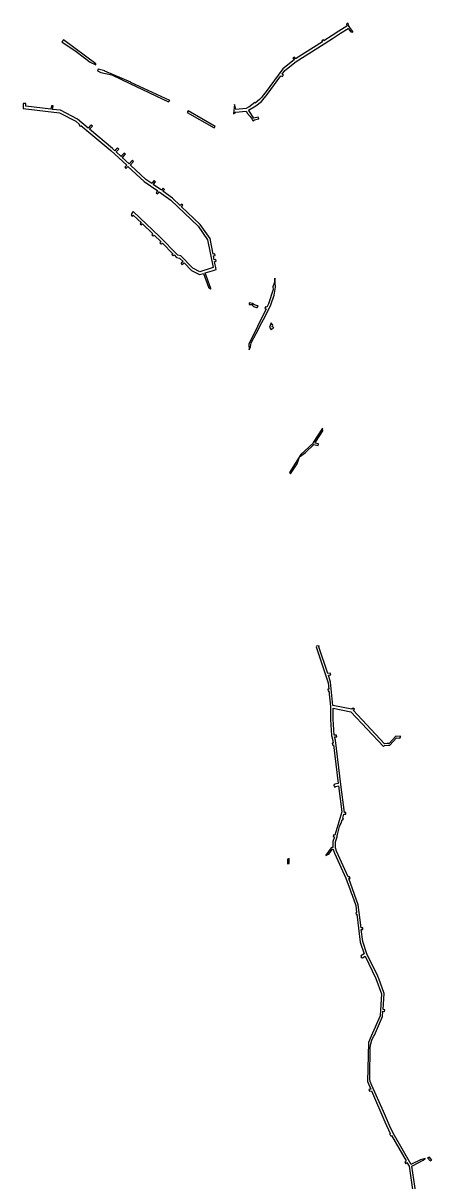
# Model space of a CAD drawing. Extents: x -554500 to -548272, y -1079733 to -1073730.
# Drawn here: x -554225 to -553750, y -1075074 to -1073730 of the extents above; entities that cross this region are included whole.
import ezdxf

# ---------------------------------------------------------------- set-up
doc = ezdxf.new("R2010")
doc.units = 0
doc.layers.add('Věcná břemena k části', color=7, linetype='Continuous')

msp = doc.modelspace()

# ---------------------------------------------------------------- linework, layer by layer
at = {"layer": 'Věcná břemena k části'}
for points in [[(-553845.66, -1073735.21), (-553847.03, -1073733.03), (-553847.53, -1073730.25), (-553849.36, -1073731.33), (-553848.93, -1073733.72), (-553858.44, -1073739.72), (-553866.13, -1073744.57), (-553875.64, -1073750.79), (-553876.09, -1073749.53), (-553877.84, -1073750.6), (-553877.37, -1073751.91), (-553908.5, -1073771.86), (-553909.91, -1073769.59), (-553911.59, -1073770.68), (-553910.15, -1073773.01), (-553923.19, -1073783.21), (-553943.66, -1073811.13), (-553946.01, -1073813.97), (-553947.67, -1073816.29), (-553948.36, -1073816.82), (-553950.22, -1073819.06), (-553955.45, -1073823.03), (-553955.87, -1073822.54), (-553962.63, -1073827.7), (-553963.1, -1073827.71), (-553965.64, -1073829.22), (-553977.7, -1073830.51), (-553979.43, -1073824.88), (-553980.49, -1073835.65), (-553978.12, -1073833.57), (-553965.91, -1073832.27), (-553965.76, -1073832.51), (-553964.11, -1073835.08), (-553960.99, -1073838.73), (-553958.89, -1073841.85), (-553958.15, -1073843.47), (-553958.06, -1073843.66), (-553956.07, -1073842.39), (-553951.43, -1073841.46), (-553951.09, -1073841.38), (-553951.95, -1073839.53), (-553957.06, -1073840.56), (-553962.7, -1073831.72), (-553963.05, -1073831.18), (-553954.6, -1073826.14), (-553948.12, -1073821.24), (-553941.3, -1073812.97), (-553925.47, -1073791.39), (-553924.32, -1073791.63), (-553923.65, -1073792.05), (-553922.94, -1073790.65), (-553922.66, -1073790.32), (-553923.56, -1073789.75), (-553924.17, -1073789.62), (-553921.01, -1073785.31), (-553907.69, -1073774.89), (-553875.18, -1073754.08), (-553864.55, -1073747.13), (-553856.31, -1073741.98), (-553847.54, -1073736.5), (-553844.27, -1073740.3), (-553841.98, -1073740.55), (-553842.06, -1073739.8)], [(-554140.06, -1073778.66), (-554140.36, -1073777.38), (-554177.79, -1073749.66), (-554179.75, -1073751.8), (-554178.67, -1073752.54), (-554162.98, -1073763.26), (-554146.87, -1073775.49)], [(-554129.86, -1073786.03), (-554129.61, -1073785.56), (-554137.37, -1073783.76), (-554138.22, -1073785.56), (-554138.31, -1073785.74), (-554134.25, -1073787.46), (-554121.6, -1073790.32), (-554100.74, -1073800.37), (-554055.82, -1073821.76), (-554054.51, -1073820.2), (-554099.8, -1073799.27), (-554099.43, -1073798.83)], [(-554034.33, -1073833.91), (-554002.84, -1073851.64), (-554001.87, -1073850.28), (-554015.61, -1073842), (-554033.18, -1073832.18)], [(-553962.57, -1074103.05), (-553962.42, -1074109.72), (-553960.64, -1074106.01), (-553960.02, -1074101.57), (-553954.24, -1074090.75), (-553947.44, -1074077.65), (-553943.66, -1074070.8), (-553937.06, -1074057.12), (-553933.38, -1074045.93), (-553931.64, -1074036.7), (-553932.49, -1074026.28), (-553933, -1074031.13), (-553934.68, -1074036.38), (-553934.42, -1074039.5), (-553939.84, -1074056), (-553941.75, -1074059.95), (-553943.3, -1074059.74), (-553944.19, -1074061.65), (-553942.66, -1074061.85)], [(-553951.97, -1074058.58), (-553952.67, -1074058.49), (-553956.29, -1074057.4), (-553958.28, -1074055.55), (-553962.45, -1074054.99), (-553962.46, -1074057), (-553958.46, -1074057.03), (-553958.47, -1074058.1), (-553957.31, -1074059.18), (-553953.67, -1074060.27), (-553952.95, -1074060.34)], [(-553938.92, -1074083.04), (-553936.67, -1074086.38), (-553935.57, -1074085.29), (-553935.73, -1074084.81), (-553935.27, -1074084.98), (-553933.7, -1074083.42), (-553935.5, -1074082.75), (-553934.75, -1074081.07), (-553936.75, -1074078.2)], [(-553887.89, -1074217.27), (-553888.22, -1074217.79), (-553902.28, -1074231.11), (-553915.7, -1074252.04), (-553914.28, -1074253.54), (-553906.78, -1074241.85), (-553903.75, -1074233.91), (-553896.89, -1074228.77), (-553887.14, -1074219.53), (-553882.17, -1074220.72), (-553881.71, -1074218.78), (-553885.85, -1074217.79), (-553885.29, -1074216.91), (-553876.92, -1074203.6), (-553877.23, -1074200.32)], [(-553915.94, -1074701.86), (-553915.73, -1074700.08), (-553917.83, -1074700.79), (-553917.94, -1074701.76), (-553917.8, -1074706.21), (-553916.03, -1074705.74), (-553915.82, -1074705.68)], [(-553753.2, -1075046.95), (-553755.29, -1075047.55), (-553752.43, -1075051.04), (-553750.38, -1075050.38)]]:
    msp.add_lwpolyline(points, close=True, dxfattribs=at)
for points in [[(-554062.35, -1073925.37), (-554060.41, -1073923.24), (-554062.01, -1073921.95), (-554064, -1073924.11), (-554064.16, -1073924.29), (-554073.75, -1073917.54), (-554073.31, -1073917.01), (-554071.11, -1073914.36), (-554072.59, -1073913.03), (-554074.89, -1073915.8), (-554075.38, -1073916.39), (-554082.11, -1073911.64), (-554100.13, -1073895.04), (-554100.01, -1073894.9), (-554096.8, -1073891.21), (-554096.35, -1073890.71), (-554097.78, -1073889.31), (-554098.26, -1073889.83), (-554101.47, -1073893.54), (-554101.59, -1073893.68), (-554109.5, -1073886.39), (-554108.7, -1073885.58), (-554106.42, -1073883.25), (-554105.84, -1073882.52), (-554107.55, -1073881.1), (-554107.68, -1073881.62), (-554110.05, -1073884.09), (-554110.97, -1073885.04), (-554116.71, -1073879.75), (-554115.39, -1073878.41), (-554113.5, -1073876.48), (-554114.92, -1073875.08), (-554116.84, -1073877.04), (-554118.18, -1073878.4), (-554121.03, -1073875.77), (-554147.55, -1073853.48), (-554144.81, -1073850.64), (-554144.03, -1073849.86), (-554145.62, -1073848.5), (-554146.29, -1073849.25), (-554149.09, -1073852.19), (-554161.66, -1073841.62), (-554181.37, -1073831.41), (-554190.6, -1073830.34), (-554189.8, -1073826.31), (-554191.8, -1073826.14), (-554192.59, -1073830.11), (-554221.46, -1073826.77), (-554221.36, -1073823.61), (-554224.36, -1073823.35), (-554224.54, -1073829.43), (-554182.27, -1073834.33), (-554163.34, -1073844.14), (-554159, -1073847.78), (-554159.63, -1073848.75), (-554158.05, -1073849.99), (-554157.46, -1073849.08), (-554123.01, -1073878.03), (-554104.42, -1073895.15), (-554106.61, -1073897.54), (-554106.36, -1073897.84), (-554105.34, -1073899.15), (-554105.03, -1073898.77), (-554102.94, -1073896.51), (-554083.99, -1073913.98), (-554068.36, -1073925), (-554069.9, -1073926.64), (-554070.24, -1073927.2), (-554068.53, -1073928.25), (-554068.3, -1073927.86), (-554066.71, -1073926.16), (-554053.22, -1073935.67), (-554021.62, -1073966.07), (-554010.56, -1073981.68), (-554004.04, -1074014.13), (-554006.29, -1074014.82), (-554019.68, -1074018.94), (-554027.51, -1074014.84), (-554041.53, -1074000.28), (-554045.15, -1073999.52), (-554066.3, -1073977.95), (-554096.72, -1073948.99), (-554098.78, -1073951.17), (-554098.27, -1073951.66), (-554099.2, -1073952.99), (-554097.75, -1073954.4), (-554096.8, -1073953.06), (-554087.41, -1073961.99), (-554088.69, -1073963.09), (-554087.22, -1073964.5), (-554085.96, -1073963.37), (-554073.91, -1073974.84), (-554074.83, -1073975.69), (-554075.26, -1073976.14), (-554073.84, -1073977.54), (-554073.43, -1073977.11), (-554072.46, -1073976.22), (-554064.45, -1073984.12), (-554065.5, -1073984.94), (-554065.94, -1073985.36), (-554064.51, -1073986.77)], [(-554064.51, -1073986.77), (-554064.18, -1073986.46), (-554063.04, -1073985.55), (-554050.9, -1073997.93), (-554051.76, -1073998.62), (-554052.04, -1073998.92), (-554050.59, -1074000.31), (-554050.38, -1074000.08), (-554049.49, -1073999.37), (-554046.65, -1074002.26), (-554043.05, -1074003.02), (-554039.08, -1074007.15), (-554041.06, -1074008.93), (-554041.39, -1074009.3), (-554039.96, -1074010.71), (-554039.64, -1074010.35), (-554037.68, -1074008.6), (-554029.33, -1074017.26), (-554019.98, -1074022.18), (-554015.48, -1074020.79), (-554009.65, -1074036.7), (-554007.35, -1074038.59), (-554006.66, -1074039.16), (-554006.87, -1074038.49), (-554013.56, -1074020.2), (-554005.42, -1074017.69), (-554000.56, -1074016.19), (-554002.4, -1074007.05), (-554000.53, -1074006.72), (-554001.17, -1074004.81), (-554002.79, -1074005.1), (-554003.7, -1074000.55), (-554001.73, -1074000.18), (-554002.17, -1073998.23), (-554004.1, -1073998.59), (-554007.74, -1073980.46), (-554019.34, -1073964.11), (-554041.03, -1073943.23), (-554039.36, -1073941.68), (-554040.83, -1073940.29), (-554042.47, -1073941.84), (-554051.3, -1073933.35), (-554062.46, -1073925.49), (-554062.35, -1073925.37)], [(-553871.08, -1074485.51), (-553881.45, -1074454.2), (-553881.17, -1074453.03), (-553884.38, -1074453.51), (-553884.57, -1074454.32), (-553870.74, -1074496.13), (-553869.99, -1074503.58), (-553870.98, -1074503.68), (-553870.5, -1074505.64), (-553869.78, -1074505.57), (-553867.95, -1074523.69), (-553867.96, -1074527.91), (-553867.97, -1074538.6), (-553866.64, -1074557.41), (-553865.25, -1074563.15), (-553864.87, -1074566.1), (-553865.9, -1074566.38), (-553865.7, -1074568.39), (-553864.62, -1074568.11), (-553858.94, -1074612.84), (-553863.38, -1074613.82), (-553863.27, -1074614.34), (-553864.23, -1074614.6), (-553864.11, -1074614.96), (-553862.96, -1074617.56), (-553862.12, -1074616.61), (-553858.56, -1074615.82), (-553854.8, -1074646.12), (-553862.86, -1074672.87), (-553864.52, -1074672.57), (-553864.99, -1074674.51), (-553863.44, -1074674.8), (-553865.15, -1074680.48), (-553865.2, -1074687.15), (-553866.47, -1074687.52), (-553867.24, -1074687.75), (-553873.4, -1074696.37), (-553873.35, -1074696.79), (-553870.12, -1074695.05), (-553869.96, -1074695), (-553866.02, -1074689.47), (-553865.52, -1074689.33), (-553864.88, -1074689.14), (-553864.13, -1074691.97), (-553863.66, -1074692.87), (-553863.35, -1074693.87), (-553850, -1074723), (-553845.18, -1074736.32), (-553843.78, -1074739.79), (-553842.81, -1074742.86), (-553838.6, -1074754.51), (-553837.61, -1074762.86), (-553838.45, -1074763.09), (-553838.21, -1074765.1), (-553837.37, -1074764.87), (-553833.53, -1074797.26), (-553829.04, -1074810.73), (-553832.6, -1074812.98), (-553832.08, -1074813.8), (-553832.57, -1074814.42), (-553831.25, -1074815.96), (-553830.8, -1074815.39), (-553827.87, -1074813.54), (-553815.26, -1074839.273), (-553808.61, -1074857.11), (-553810.48, -1074882.71), (-553820.64, -1074906.24), (-553823.68, -1074913.62), (-553824.9, -1074958.98), (-553821.1, -1074967.87), (-553823.4, -1074968.42), (-553822.57, -1074970.28), (-553820.3, -1074969.73), (-553804.82, -1075005.94), (-553798.54, -1075019.2), (-553799.43, -1075019.9), (-553799.28, -1075020.2), (-553798.06, -1075022.64), (-553797.11, -1075021.89), (-553780.34, -1075051.04), (-553781.67, -1075052.64), (-553780.63, -1075054.5), (-553779.29, -1075052.89), (-553776.71, -1075057.37), (-553771.54, -1075092.66)], [(-553856.56, -1074661.13), (-553855.62, -1074659.25), (-553854.42, -1074655.29), (-553853.85, -1074655.73), (-553852.94, -1074653.91), (-553853.81, -1074653.25), (-553852.41, -1074648.61), (-553850.07, -1074648.71), (-553850.35, -1074646.7), (-553851.71, -1074646.64), (-553855.77, -1074614), (-553862.29, -1074562.61), (-553863.2, -1074558.84), (-553861.41, -1074558.79), (-553860.56, -1074558.77), (-553860.94, -1074556.77), (-553861.61, -1074556.79), (-553863.67, -1074556.85), (-553864.97, -1074538.5), (-553864.96, -1074530.56), (-553864.95, -1074525.46), (-553844.17, -1074529.7), (-553806.56, -1074570), (-553805.31, -1074568.83), (-553800.6, -1074568.63), (-553799.03, -1074568.56), (-553791.47, -1074560.01), (-553787.46, -1074560.33), (-553786.32, -1074558.41), (-553792.31, -1074557.93), (-553799.97, -1074566.6), (-553802.38, -1074566.7), (-553805.42, -1074566.83), (-553841.62, -1074528.04), (-553840.12, -1074526.64), (-553841.77, -1074525.44), (-553843.26, -1074526.84), (-553865.07, -1074522.37), (-553867.78, -1074495.49), (-553870.45, -1074487.42), (-553867.74, -1074486.72), (-553868.36, -1074484.81), (-553871.08, -1074485.51)], [(-553769.13, -1075088.43), (-553773.7, -1075057.2), (-553772.9, -1075056.8), (-553760.34, -1075050.52), (-553758, -1075048.33), (-553763.72, -1075049.97), (-553773.89, -1075055.06), (-553774.43, -1075055.33), (-553795.34, -1075018.95), (-553799.55, -1075010.25), (-553806.58, -1074993.96), (-553820.14, -1074963.73), (-553821.9, -1074959.21), (-553822.36, -1074956.12), (-553822.48, -1074953.36), (-553822.4, -1074941.8), (-553822.39, -1074940.6), (-553821.88, -1074932.69), (-553821.86, -1074919.58), (-553821.24, -1074915.11), (-553819.9, -1074910.84), (-553817.9, -1074906.71), (-553816.87, -1074905.08), (-553807.52, -1074883.43), (-553807.09, -1074877.48), (-553805.16, -1074877.62), (-553804.73, -1074875.64), (-553806.94, -1074875.48), (-553805.57, -1074856.67), (-553812.009, -1074839.403), (-553811.88, -1074839.34), (-553812.521, -1074838.032), (-553813.01, -1074836.72), (-553813.14, -1074836.768), (-553825.86, -1074810.8), (-553830.59, -1074796.6), (-553832.26, -1074782.56), (-553830.43, -1074782.55), (-553830.47, -1074780.55), (-553832.49, -1074780.56), (-553835.66, -1074753.81), (-553846.67, -1074723.38), (-553845.22, -1074723.35), (-553845.87, -1074721.36), (-553847.43, -1074721.4), (-553861.17, -1074691.42), (-553862.2, -1074687.56), (-553862.15, -1074680.94), (-553860.34, -1074674.91), (-553860.18, -1074673.57), (-553859.92, -1074672.12), (-553858.66, -1074667.55), (-553857.45, -1074663.14), (-553856.56, -1074661.13)]]:
    msp.add_lwpolyline(points, dxfattribs=at)

doc.saveas('drawing.dxf')
